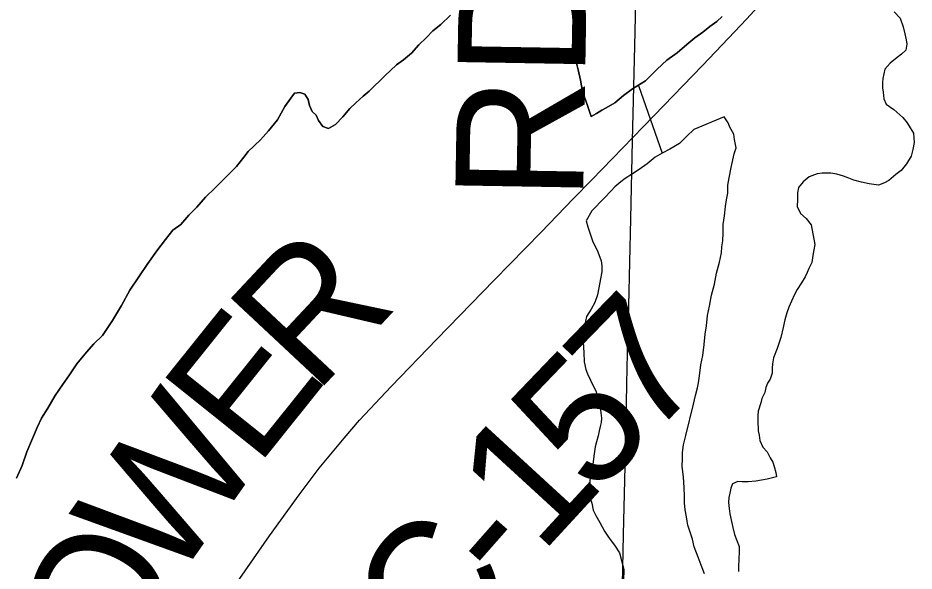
# Model space of a CAD drawing. Extents: x 2.4 to 73.1, y 4.5 to 25.6.
# Drawn here: x 47.1691 to 47.3682, y 20.3977 to 20.5207 of the extents above; entities that cross this region are included whole.
import ezdxf

# ---------------------------------------------------------------- set-up
doc = ezdxf.new("R2010")
doc.units = 0
for name, color, linetype in [('GM_X_County_Road', 7, 'Continuous'), ('GM_X_County_Road_Text', 7, 'Continuous'), ('GM_X_Major_River', 7, 'Continuous'), ('GM_X_Minor_Lake', 7, 'Continuous'), ('GM_X_Minor_River', 7, 'Continuous'), ('GM_X_Township_Road', 7, 'Continuous'), ('GM_X_Township_Road_Text', 7, 'Continuous')]:
    doc.layers.add(name, color=color, linetype=linetype)

msp = doc.modelspace()

# ---------------------------------------------------------------- linework, layer by layer
at = {"layer": 'GM_X_County_Road'}
msp.add_lwpolyline([(47.21723, 20.39432), (47.22501, 20.40556), (47.23154, 20.41463), (47.23602, 20.42058), (47.24154, 20.42728), (47.245, 20.43126), (47.25198, 20.43876), (47.26215, 20.44923), (47.27492, 20.46239), (47.28531, 20.47308), (47.29242, 20.48048), (47.29657, 20.48467), (47.31041, 20.49895), (47.3212, 20.51014), (47.32697, 20.51617), (47.33099, 20.52041), (47.33512, 20.52501)], dxfattribs=at)
at = {"layer": 'GM_X_Major_River'}
for points in [[(47.29434, 20.52146), (47.2941, 20.51976), (47.29386, 20.51843), (47.29364, 20.5173), (47.2934, 20.51578), (47.29317, 20.51465), (47.29292, 20.51276), (47.29289, 20.51181), (47.29357, 20.50912), (47.29406, 20.50682), (47.29456, 20.50433), (47.2956, 20.50125), (47.29647, 20.49875), (47.29764, 20.49948), (47.2988, 20.5002), (47.29977, 20.50074), (47.30171, 20.50181), (47.30367, 20.50346), (47.30562, 20.50492), (47.30853, 20.50672), (47.31109, 20.5093), (47.31325, 20.51132), (47.31559, 20.51295), (47.31774, 20.51478), (47.3195, 20.51625), (47.32126, 20.51752), (47.32282, 20.5188), (47.32438, 20.51989), (47.32556, 20.52099)], [(47.32556, 20.52099), (47.32438, 20.51989), (47.32282, 20.5188), (47.32126, 20.51752), (47.3195, 20.51625), (47.31774, 20.51478), (47.31559, 20.51295), (47.31325, 20.51132), (47.31109, 20.5093), (47.30853, 20.50672), (47.30562, 20.50492), (47.30367, 20.50346), (47.30171, 20.50181), (47.29977, 20.50074), (47.2988, 20.5002), (47.29764, 20.49948), (47.29647, 20.49875), (47.2956, 20.50125), (47.29456, 20.50433), (47.29406, 20.50682), (47.29357, 20.50912), (47.29289, 20.51181), (47.29292, 20.51276), (47.29317, 20.51465), (47.2934, 20.51578), (47.29364, 20.5173), (47.29386, 20.51843), (47.2941, 20.51976), (47.29434, 20.52146)], [(47.18593, 20.44822), (47.1879, 20.45005), (47.1901, 20.4534), (47.19211, 20.45676), (47.19393, 20.46012), (47.19593, 20.4631), (47.19793, 20.46608), (47.19992, 20.46887), (47.20191, 20.47146), (47.2035, 20.4735), (47.20525, 20.47478), (47.20703, 20.47681), (47.20881, 20.47865), (47.21078, 20.48087), (47.21294, 20.48289), (47.2153, 20.48528), (47.21766, 20.48768), (47.21925, 20.48972), (47.22024, 20.49102), (47.22299, 20.49359), (47.22477, 20.49562), (47.22675, 20.49803), (47.22837, 20.50102), (47.22976, 20.50287), (47.23056, 20.50399), (47.23171, 20.50414), (47.23284, 20.50372), (47.23356, 20.50256), (47.2339, 20.50121), (47.23443, 20.49987), (47.23536, 20.49907), (47.23589, 20.49791), (47.2368, 20.49655), (47.23812, 20.49613), (47.23967, 20.49703), (47.24125, 20.49869), (47.24283, 20.50054), (47.2442, 20.50182), (47.24577, 20.50329), (47.24714, 20.50439), (47.25068, 20.50788), (47.25186, 20.50899), (47.25323, 20.51027), (47.25479, 20.51136), (47.25655, 20.51283), (47.25813, 20.51468), (47.2599, 20.51633), (47.26128, 20.5178), (47.26304, 20.51927), (47.2652, 20.52129)], [(47.2652, 20.52129), (47.26304, 20.51927), (47.26128, 20.5178), (47.2599, 20.51633), (47.25813, 20.51468), (47.25655, 20.51283), (47.25479, 20.51136), (47.25323, 20.51027), (47.25186, 20.50899), (47.25068, 20.50788), (47.24714, 20.50439), (47.24577, 20.50329), (47.2442, 20.50182), (47.24283, 20.50054), (47.24125, 20.49869), (47.23967, 20.49703), (47.23812, 20.49613), (47.2368, 20.49655), (47.23589, 20.49791), (47.23536, 20.49907), (47.23443, 20.49987), (47.2339, 20.50121), (47.23356, 20.50256), (47.23284, 20.50372), (47.23171, 20.50414), (47.23056, 20.50399), (47.22976, 20.50287), (47.22837, 20.50102), (47.22675, 20.49803), (47.22477, 20.49562), (47.22299, 20.49359), (47.22024, 20.49102), (47.21925, 20.48972), (47.21766, 20.48768), (47.2153, 20.48528), (47.21294, 20.48289), (47.21078, 20.48087), (47.20881, 20.47865), (47.20703, 20.47681), (47.20525, 20.47478), (47.2035, 20.4735), (47.20191, 20.47146), (47.19992, 20.46887), (47.19793, 20.46608), (47.19593, 20.4631), (47.19393, 20.46012), (47.19211, 20.45676), (47.1901, 20.4534), (47.1879, 20.45005), (47.18593, 20.44822)], [(47.16879, 20.41835), (47.17002, 20.42116), (47.17107, 20.42417), (47.17231, 20.42718), (47.17334, 20.42961), (47.17436, 20.43167), (47.17576, 20.43391), (47.17738, 20.43671), (47.17898, 20.43913), (47.18057, 20.44136), (47.18217, 20.44378), (47.18435, 20.44637), (47.18593, 20.44822)], [(47.18593, 20.44822), (47.18435, 20.44637), (47.18217, 20.44378), (47.18057, 20.44136), (47.17898, 20.43913), (47.17738, 20.43671), (47.17576, 20.43391), (47.17436, 20.43167), (47.17334, 20.42961), (47.17231, 20.42718), (47.17107, 20.42417), (47.17002, 20.42116), (47.16879, 20.41835)]]:
    msp.add_lwpolyline(points, dxfattribs=at)
at = {"layer": 'GM_X_Minor_Lake'}
for points in [[(47.326, 20.49872), (47.31924, 20.4959), (47.31767, 20.49443), (47.3161, 20.49277), (47.31396, 20.49151), (47.31222, 20.49061), (47.31067, 20.48971), (47.30891, 20.48825), (47.30715, 20.48698), (47.3054, 20.48589), (47.30404, 20.48499), (47.30307, 20.48426), (47.3017, 20.48316), (47.30091, 20.48224), (47.29933, 20.48058), (47.29835, 20.47966), (47.29756, 20.47874), (47.29658, 20.47782), (47.29536, 20.47558), (47.2957, 20.47423), (47.29622, 20.47269), (47.29674, 20.47116), (47.29728, 20.47), (47.29782, 20.46903), (47.29817, 20.46806), (47.2987, 20.46671), (47.29885, 20.46557), (47.29881, 20.46424), (47.29788, 20.45913), (47.29726, 20.45744), (47.29645, 20.45595), (47.29544, 20.45427), (47.29499, 20.45219), (47.29475, 20.45049), (47.29469, 20.44859), (47.29481, 20.4463), (47.29493, 20.4442), (47.29526, 20.44248), (47.29561, 20.44152), (47.29632, 20.44016), (47.29704, 20.43862), (47.29758, 20.43765), (47.29774, 20.43669), (47.29808, 20.43554), (47.29842, 20.4342), (47.29857, 20.43286), (47.29872, 20.43171), (47.29869, 20.43076), (47.29847, 20.42982), (47.29825, 20.42888), (47.29802, 20.42774), (47.2976, 20.42643), (47.29737, 20.42529), (47.29713, 20.42378), (47.29689, 20.42207), (47.29664, 20.42018), (47.29621, 20.41867), (47.29617, 20.41753), (47.29614, 20.41658), (47.29609, 20.41487), (47.29625, 20.41392), (47.29659, 20.41276), (47.29692, 20.41123), (47.29746, 20.41007), (47.29836, 20.40852), (47.2989, 20.40755), (47.29944, 20.40658), (47.30016, 20.40542), (47.30089, 20.40444), (47.30162, 20.40347), (47.30271, 20.40172), (47.30374, 20.39807), (47.30366, 20.3956)], [(47.326, 20.49872), (47.31924, 20.4959), (47.31767, 20.49443), (47.3161, 20.49277), (47.31396, 20.49151), (47.31222, 20.49061), (47.31067, 20.48971), (47.30891, 20.48825), (47.30715, 20.48698), (47.3054, 20.48589), (47.30404, 20.48499), (47.30307, 20.48426), (47.3017, 20.48316), (47.30091, 20.48224), (47.29933, 20.48058), (47.29835, 20.47966), (47.29756, 20.47874), (47.29658, 20.47782), (47.29536, 20.47558), (47.2957, 20.47423), (47.29622, 20.47269), (47.29674, 20.47116), (47.29728, 20.47), (47.29782, 20.46903), (47.29817, 20.46806), (47.2987, 20.46671), (47.29885, 20.46557), (47.29881, 20.46424), (47.29788, 20.45913), (47.29726, 20.45744), (47.29645, 20.45595), (47.29544, 20.45427), (47.29499, 20.45219), (47.29475, 20.45049), (47.29469, 20.44859), (47.29481, 20.4463), (47.29493, 20.4442), (47.29526, 20.44248), (47.29561, 20.44152), (47.29632, 20.44016), (47.29704, 20.43862), (47.29758, 20.43765), (47.29774, 20.43669), (47.29808, 20.43554), (47.29842, 20.4342), (47.29857, 20.43286), (47.29872, 20.43171), (47.29869, 20.43076), (47.29847, 20.42982), (47.29825, 20.42888), (47.29802, 20.42774), (47.2976, 20.42643), (47.29737, 20.42529), (47.29713, 20.42378), (47.29689, 20.42207), (47.29664, 20.42018), (47.29621, 20.41867), (47.29617, 20.41753), (47.29614, 20.41658), (47.29609, 20.41487), (47.29625, 20.41392), (47.29659, 20.41276), (47.29692, 20.41123), (47.29746, 20.41007), (47.29836, 20.40852), (47.2989, 20.40755), (47.29944, 20.40658), (47.30016, 20.40542), (47.30089, 20.40444), (47.30162, 20.40347), (47.30271, 20.40172), (47.30374, 20.39807), (47.30366, 20.3956)], [(47.3216, 20.39709), (47.32091, 20.39902), (47.3202, 20.40076), (47.31932, 20.40307), (47.319, 20.40479), (47.31847, 20.40633), (47.31795, 20.40787), (47.31779, 20.40882), (47.31763, 20.40978), (47.3173, 20.41131), (47.31716, 20.41284), (47.31721, 20.41436), (47.31708, 20.41627), (47.31696, 20.41855), (47.31666, 20.42104), (47.31671, 20.42256), (47.31676, 20.42408), (47.317, 20.42578), (47.31745, 20.42786), (47.31919, 20.43484), (47.31964, 20.43673), (47.32007, 20.43842), (47.3203, 20.43956), (47.32054, 20.44107), (47.32081, 20.44353), (47.32125, 20.44561), (47.32152, 20.44808), (47.32179, 20.45035), (47.32204, 20.45224), (47.3223, 20.45452), (47.32275, 20.45659), (47.32321, 20.45905), (47.32386, 20.4615), (47.32432, 20.46396), (47.32497, 20.46641), (47.32541, 20.46849), (47.32546, 20.46982), (47.32569, 20.47114), (47.32574, 20.47285), (47.3258, 20.47475), (47.32605, 20.47665), (47.32631, 20.47873), (47.32655, 20.48025), (47.32679, 20.48176), (47.32684, 20.48347), (47.32709, 20.48517), (47.32754, 20.48744), (47.32821, 20.49046), (47.32863, 20.49178), (47.32831, 20.49369), (47.32816, 20.49484), (47.32726, 20.49639), (47.32691, 20.49735), (47.326, 20.49872)], [(47.3216, 20.39709), (47.32091, 20.39902), (47.3202, 20.40076), (47.31932, 20.40307), (47.319, 20.40479), (47.31847, 20.40633), (47.31795, 20.40787), (47.31779, 20.40882), (47.31763, 20.40978), (47.3173, 20.41131), (47.31716, 20.41284), (47.31721, 20.41436), (47.31708, 20.41627), (47.31696, 20.41855), (47.31666, 20.42104), (47.31671, 20.42256), (47.31676, 20.42408), (47.317, 20.42578), (47.31745, 20.42786), (47.31919, 20.43484), (47.31964, 20.43673), (47.32007, 20.43842), (47.3203, 20.43956), (47.32054, 20.44107), (47.32081, 20.44353), (47.32125, 20.44561), (47.32152, 20.44808), (47.32179, 20.45035), (47.32204, 20.45224), (47.3223, 20.45452), (47.32275, 20.45659), (47.32321, 20.45905), (47.32386, 20.4615), (47.32432, 20.46396), (47.32497, 20.46641), (47.32541, 20.46849), (47.32546, 20.46982), (47.32569, 20.47114), (47.32574, 20.47285), (47.3258, 20.47475), (47.32605, 20.47665), (47.32631, 20.47873), (47.32655, 20.48025), (47.32679, 20.48176), (47.32684, 20.48347), (47.32709, 20.48517), (47.32754, 20.48744), (47.32821, 20.49046), (47.32863, 20.49178), (47.32831, 20.49369), (47.32816, 20.49484), (47.32726, 20.49639), (47.32691, 20.49735), (47.326, 20.49872)]]:
    msp.add_lwpolyline(points, dxfattribs=at)
at = {"layer": 'GM_X_Minor_River'}
msp.add_line((47.30698, 20.50569), (47.31222, 20.49061), dxfattribs=at)
for points in [[(47.36379, 20.52202), (47.36508, 20.52064), (47.36578, 20.51872), (47.36611, 20.51718), (47.36645, 20.51584), (47.36661, 20.51489), (47.36637, 20.51356), (47.36539, 20.51264), (47.36442, 20.51191), (47.36285, 20.51063), (47.36167, 20.50934), (47.36122, 20.50726), (47.36119, 20.50631), (47.36116, 20.50517), (47.36132, 20.50422), (47.36146, 20.50269), (47.36199, 20.50153), (47.36367, 20.50033), (47.36571, 20.49855), (47.36662, 20.49738), (47.36734, 20.49622), (47.36807, 20.49505), (47.36819, 20.49296), (47.36795, 20.49144), (47.36752, 20.48994), (47.36652, 20.48826), (47.36533, 20.48677)], [(47.36533, 20.48677), (47.36416, 20.48586), (47.36259, 20.48458), (47.36162, 20.48404), (47.36027, 20.48352), (47.35819, 20.48378), (47.35649, 20.48421), (47.35479, 20.48465), (47.35366, 20.48507), (47.35253, 20.48548), (47.35102, 20.48592), (47.34969, 20.48615), (47.34874, 20.48618), (47.34779, 20.48621), (47.34664, 20.48606), (47.34491, 20.48536), (47.34354, 20.48426), (47.34255, 20.48296), (47.34232, 20.48183), (47.34227, 20.48031), (47.34222, 20.47879), (47.34293, 20.47724), (47.34423, 20.47606), (47.34533, 20.47469), (47.34614, 20.47029), (47.34591, 20.46915), (47.34568, 20.46783), (47.34544, 20.46632), (47.34483, 20.465), (47.34442, 20.46407), (47.34401, 20.46313), (47.3432, 20.46182), (47.3422, 20.46034), (47.3416, 20.45921), (47.34098, 20.45771), (47.34036, 20.4564), (47.33994, 20.45508), (47.33951, 20.45358), (47.33908, 20.45188), (47.33862, 20.44961), (47.33778, 20.44717), (47.33696, 20.4451), (47.33672, 20.44378), (47.33669, 20.44283), (47.33666, 20.44169), (47.33623, 20.44037), (47.33563, 20.43944), (47.33522, 20.4385), (47.335, 20.43737), (47.33438, 20.43605), (47.33416, 20.43511), (47.33353, 20.43323), (47.3335, 20.43228), (47.33346, 20.43114), (47.33358, 20.42885), (47.33374, 20.4279), (47.3339, 20.42675), (47.33461, 20.42521), (47.33553, 20.42422), (47.33625, 20.42287), (47.33679, 20.4219), (47.33714, 20.42094), (47.33748, 20.41959), (47.33764, 20.41864), (47.33552, 20.41814), (47.33303, 20.41765), (47.33132, 20.41751), (47.32998, 20.41756), (47.32903, 20.41759), (47.32787, 20.41706), (47.32746, 20.41612), (47.32724, 20.41499), (47.32701, 20.41404), (47.32698, 20.4129), (47.32713, 20.41157), (47.32728, 20.41042), (47.32761, 20.4087), (47.32794, 20.40735), (47.32828, 20.40582), (47.3288, 20.40447), (47.32933, 20.40312), (47.3293, 20.40217), (47.32923, 20.40008), (47.3292, 20.39894), (47.32916, 20.39761)]]:
    msp.add_lwpolyline(points, dxfattribs=at)
at = {"layer": 'GM_X_Township_Road'}
msp.add_lwpolyline([(47.30036, 20.2766), (47.3008, 20.29368), (47.30131, 20.31636), (47.30182, 20.33312), (47.30199, 20.34055), (47.3026, 20.36168), (47.30297, 20.3769), (47.30344, 20.39461), (47.30366, 20.40579), (47.30396, 20.41791), (47.30419, 20.43065), (47.30437, 20.43934), (47.30449, 20.44618), (47.30481, 20.45674), (47.30528, 20.476), (47.30565, 20.4934), (47.30618, 20.51452), (47.30652, 20.53068)], dxfattribs=at)

# ---------------------------------------------------------------- texts
at = {"layer": 'GM_X_County_Road_Text'}
for s, rotation, p in [('R', 46.9046, (47.23502, 20.43669)), ('7', 45.8611, (47.30904, 20.42656)), ('E', 51.3067, (47.22211, 20.42054)), ('5', 46.2015, (47.29696, 20.41396)), ('W', 54.9439, (47.20349, 20.39398)), ('1', 47.4202, (47.28523, 20.40119)), ('C', 51.598, (47.26338, 20.37457)), ('-', 48.6121, (47.27762, 20.39256)), ('O', 63.7363, (47.19301, 20.37255))]:
    msp.add_text(s, height=0.02841, rotation=rotation, dxfattribs=at).set_placement(p)
at = {"layer": 'GM_X_Township_Road_Text'}
msp.add_text('RD', height=0.028409, rotation=89.0184, dxfattribs=at).set_placement((47.29464, 20.47986))

doc.saveas('drawing.dxf')
